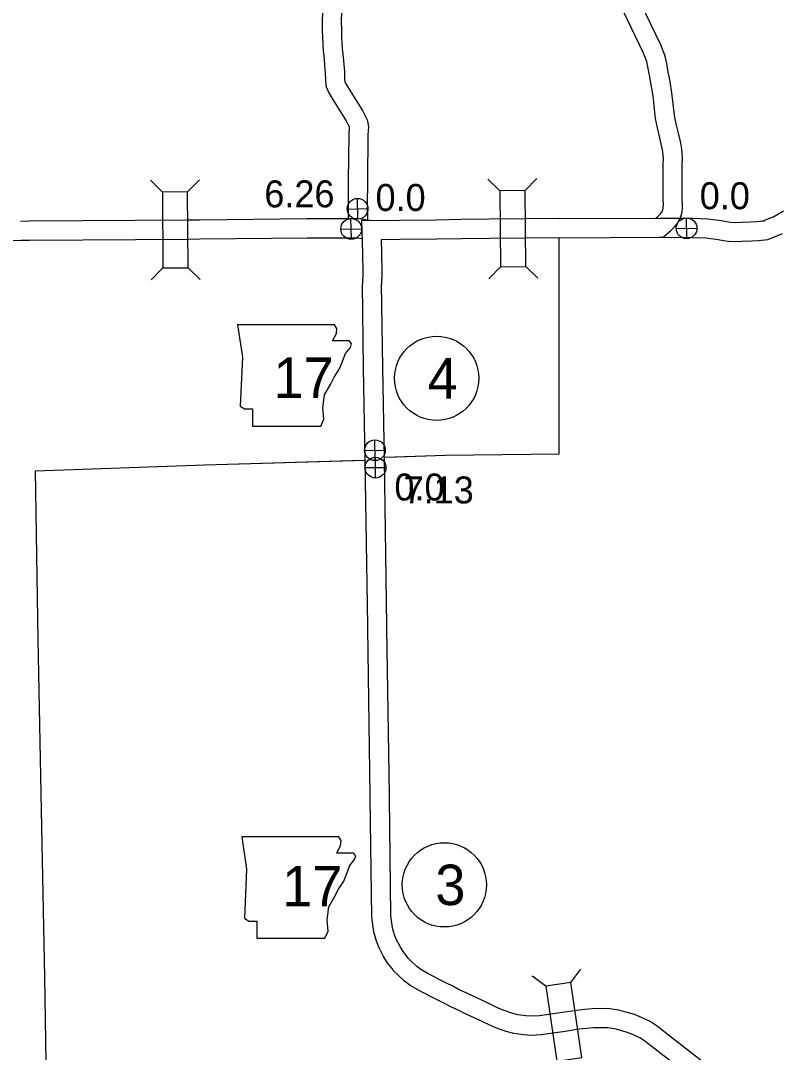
# Model space of a CAD drawing. Extents: x -939622 to -934222, y 1383701 to 1385301.
# Drawn here: x -936018.09 to -935982.29, y 1384265.52 to 1384314.02 of the extents above; entities that cross this region are included whole.
import ezdxf

# ---------------------------------------------------------------- set-up
doc = ezdxf.new("R2010")
doc.units = 0
for name, color, linetype in [('Level 10', 7, 'Continuous'), ('Level 2', 7, 'Continuous'), ('Level 20', 7, 'Continuous'), ('Level 21', 7, 'Continuous'), ('Level 25', 7, 'Continuous'), ('Level 26', 7, 'Continuous'), ('Level 27', 7, 'Continuous')]:
    doc.layers.add(name, color=color, linetype=linetype)

msp = doc.modelspace()

# ---------------------------------------------------------------- linework, layer by layer
at = {"layer": 'Level 10'}
for points in [[(-935987.886, 1384303.838), (-935987.523, 1384304.154), (-935987.335, 1384304.347), (-935987.228, 1384304.47), (-935987.13, 1384304.636), (-935987.096, 1384304.725), (-935987.042, 1384304.864), (-935986.996, 1384305.035), (-935986.984, 1384305.227), (-935986.981, 1384305.396), (-935986.993, 1384305.643), (-935986.993, 1384306.438), (-935986.99, 1384307.238), (-935986.976, 1384307.551), (-935986.995, 1384307.8), (-935987.029, 1384308.086), (-935987.081, 1384308.339), (-935987.17, 1384308.725), (-935987.277, 1384309.172), (-935987.352, 1384309.557), (-935987.416, 1384310.115), (-935987.474, 1384310.62), (-935987.565, 1384311.155), (-935987.65, 1384311.616), (-935987.721, 1384312.013), (-935987.79, 1384312.358), (-935988.005, 1384312.886), (-935988.942, 1384314.824)], [(-936003.905, 1384314.429), (-936003.919, 1384313.962), (-936003.916, 1384313.595), (-936003.903, 1384313.205), (-936003.868, 1384312.609), (-936003.828, 1384312.242), (-936003.802, 1384311.89), (-936003.774, 1384311.573), (-936003.768, 1384311.212), (-936003.752, 1384311.053), (-936003.734, 1384310.914), (-936003.604, 1384310.625), (-936003.445, 1384310.366), (-936002.898, 1384309.486), (-936002.792, 1384309.317), (-936002.691, 1384309.124), (-936002.669, 1384309.077), (-936002.651, 1384308.979), (-936002.673, 1384308.691), (-936002.694, 1384306.51), (-936002.698, 1384305.286), (-936002.691, 1384304.726)], [(-936003.004, 1384314.443), (-936003.019, 1384313.952), (-936003.016, 1384313.614), (-936003.004, 1384313.247), (-936002.971, 1384312.684), (-936002.932, 1384312.325), (-936002.905, 1384311.963), (-936002.874, 1384311.62), (-936002.868, 1384311.264), (-936002.858, 1384311.16), (-936002.807, 1384311.047), (-936002.68, 1384310.839), (-936002.135, 1384309.962), (-936002.012, 1384309.766), (-936001.883, 1384309.521), (-936001.81, 1384309.362), (-936001.794, 1384309.294), (-936001.745, 1384309.028), (-936001.773, 1384308.653), (-936001.794, 1384306.504), (-936001.798, 1384305.291), (-936001.79, 1384304.684)], [(-935988.227, 1384304.734), (-935988.141, 1384304.809), (-935987.997, 1384304.957), (-935987.962, 1384304.998), (-935987.943, 1384305.029), (-935987.935, 1384305.051), (-935987.898, 1384305.146), (-935987.888, 1384305.182), (-935987.883, 1384305.261), (-935987.881, 1384305.381), (-935987.893, 1384305.621), (-935987.893, 1384306.439), (-935987.89, 1384307.259), (-935987.878, 1384307.536), (-935987.891, 1384307.713), (-935987.918, 1384307.942), (-935987.96, 1384308.148), (-935988.046, 1384308.519), (-935988.157, 1384308.982), (-935988.242, 1384309.419), (-935988.31, 1384310.011), (-935988.366, 1384310.493), (-935988.451, 1384310.998), (-935988.536, 1384311.455), (-935988.605, 1384311.846), (-935988.655, 1384312.097), (-935988.828, 1384312.52), (-935989.758, 1384314.446)], [(-935982.686, 1384304.82), (-935982.22, 1384305.088)], [(-935982.686, 1384304.82), (-935982.317, 1384305.033)], [(-936001.546, 1384304.613), (-936002.205, 1384304.697), (-936004.628, 1384304.701), (-936009.678, 1384304.648), (-936010.22, 1384304.639), (-936017.671, 1384304.589), (-936018.104, 1384304.584)], [(-935998.542, 1384304.645), (-936000.278, 1384304.634), (-936002.066, 1384304.61), (-936002.024, 1384303.093), (-936002.015, 1384302.185), (-936002.023, 1384301.629)], [(-935992.779, 1384304.715), (-935996.051, 1384304.682), (-935997.379, 1384304.666), (-935998.547, 1384304.645)], [(-935992.776, 1384304.715), (-935988.052, 1384304.737), (-935986.505, 1384304.729), (-935985.792, 1384304.712), (-935985.166, 1384304.622), (-935984.915, 1384304.576), (-935984.728, 1384304.549), (-935984.491, 1384304.539), (-935984.228, 1384304.551), (-935983.778, 1384304.569), (-935983.48, 1384304.582), (-935983.127, 1384304.617)], [(-935992.776, 1384304.715), (-935988.226, 1384304.736)], [(-935987.087, 1384304.732), (-935986.505, 1384304.729), (-935985.792, 1384304.712), (-935985.166, 1384304.622), (-935984.915, 1384304.576), (-935984.728, 1384304.549), (-935984.491, 1384304.539), (-935984.228, 1384304.551), (-935983.778, 1384304.569), (-935983.48, 1384304.582), (-935983.193, 1384304.61)], [(-935983.193, 1384304.61), (-935982.687, 1384304.82)], [(-935983.193, 1384304.61), (-935982.687, 1384304.82)], [(-935982.972, 1384303.728), (-935982.286, 1384304.011)], [(-935982.971, 1384303.728), (-935982.286, 1384304.011)], [(-936002.062, 1384303.772), (-936002.264, 1384303.798), (-936004.624, 1384303.801), (-936009.665, 1384303.748), (-936010.21, 1384303.739), (-936017.663, 1384303.689), (-936018.089, 1384303.684), (-936025.493, 1384303.542)], [(-935998.536, 1384303.745), (-936000.269, 1384303.734), (-936001.141, 1384303.723), (-936001.124, 1384303.111), (-936001.115, 1384302.184), (-936001.123, 1384301.617)], [(-935992.769, 1384303.815), (-935996.041, 1384303.782), (-935997.366, 1384303.766), (-935998.532, 1384303.746)], [(-935992.772, 1384303.815), (-935988.052, 1384303.837), (-935986.518, 1384303.829), (-935985.867, 1384303.813), (-935985.311, 1384303.733), (-935985.06, 1384303.688), (-935984.812, 1384303.651), (-935984.49, 1384303.638), (-935984.19, 1384303.651), (-935983.74, 1384303.67), (-935983.415, 1384303.684), (-935982.972, 1384303.728)], [(-935992.772, 1384303.815), (-935988.054, 1384303.837)], [(-935988.054, 1384303.837), (-935988.052, 1384303.837), (-935987.882, 1384303.836)], [(-935987.882, 1384303.836), (-935986.518, 1384303.829), (-935985.867, 1384303.813), (-935985.311, 1384303.733), (-935985.06, 1384303.688), (-935984.812, 1384303.651), (-935984.49, 1384303.638), (-935984.19, 1384303.651), (-935983.74, 1384303.67), (-935983.415, 1384303.684), (-935982.973, 1384303.728)], [(-936001.893, 1384293.374), (-936001.97, 1384297.697), (-936002.023, 1384301.617)], [(-936000.993, 1384293.39), (-936001.07, 1384297.711), (-936001.123, 1384301.629)], [(-935997.338, 1384267.412), (-935997.533, 1384267.51), (-935997.868, 1384267.659), (-935998.166, 1384267.82), (-935998.514, 1384267.993), (-935998.767, 1384268.124), (-935999.421, 1384268.456), (-935999.775, 1384268.669), (-936000.047, 1384268.869), (-936000.366, 1384269.165), (-936000.56, 1384269.358), (-936000.632, 1384269.461), (-936000.86, 1384269.753), (-936001.045, 1384270.058), (-936001.235, 1384270.436), (-936001.37, 1384270.746), (-936001.491, 1384271.195), (-936001.585, 1384271.883), (-936001.661, 1384277.491), (-936001.658, 1384277.611), (-936001.776, 1384285.45), (-936001.779, 1384285.577), (-936001.893, 1384293.375)], [(-936001.443, 1384293.382), (-936001.433, 1384293.49)], [(-935996.93, 1384268.214), (-935997.146, 1384268.324), (-935997.472, 1384268.467), (-935997.751, 1384268.618), (-935998.107, 1384268.796), (-935998.357, 1384268.925), (-935998.984, 1384269.244), (-935999.276, 1384269.419), (-935999.473, 1384269.564), (-935999.743, 1384269.814), (-935999.868, 1384269.939), (-935999.908, 1384269.996), (-936000.118, 1384270.265), (-936000.257, 1384270.494), (-936000.42, 1384270.818), (-936000.519, 1384271.045), (-936000.607, 1384271.373), (-936000.686, 1384271.951), (-936000.761, 1384277.485), (-936000.758, 1384277.606), (-936000.876, 1384285.467), (-936000.879, 1384285.594), (-936000.993, 1384293.388)], [(-935984.296, 1384263.735), (-935988.222, 1384266.784), (-935988.505, 1384266.971), (-935988.91, 1384267.167), (-935989.231, 1384267.297), (-935989.637, 1384267.419), (-935989.98, 1384267.508), (-935990.41, 1384267.567), (-935990.789, 1384267.584), (-935991.224, 1384267.569), (-935991.566, 1384267.542), (-935991.964, 1384267.499), (-935992.621, 1384267.401), (-935993.704, 1384267.24), (-935994.087, 1384267.223), (-935994.351, 1384267.238), (-935994.723, 1384267.294), (-935995.007, 1384267.369), (-935995.359, 1384267.493), (-935995.639, 1384267.609), (-935996.017, 1384267.79), (-935996.945, 1384268.221)], [(-935984.845, 1384263.021), (-935988.746, 1384266.051), (-935988.951, 1384266.187), (-935989.276, 1384266.344), (-935989.53, 1384266.448), (-935989.879, 1384266.552), (-935990.155, 1384266.623), (-935990.492, 1384266.67), (-935990.793, 1384266.684), (-935991.173, 1384266.67), (-935991.483, 1384266.645), (-935991.85, 1384266.607), (-935992.488, 1384266.511), (-935993.619, 1384266.343), (-935994.093, 1384266.322), (-935994.443, 1384266.342), (-935994.905, 1384266.412), (-935995.271, 1384266.508), (-935995.681, 1384266.652), (-935996.006, 1384266.787), (-935996.401, 1384266.976), (-935997.324, 1384267.405)]]:
    msp.add_lwpolyline(points, dxfattribs=at)
at = {"layer": 'Level 2'}
for points in [[(-935992.78, 1384302.003), (-935992.775, 1384303.815)], [(-935992.78, 1384302.003), (-935992.776, 1384303.652)], [(-935998.114, 1384293.599), (-935992.772, 1384293.651), (-935992.78, 1384302.003)], [(-935998.114, 1384293.599), (-935992.772, 1384293.651), (-935992.78, 1384302.003)], [(-936016.632, 1384253.15), (-936016.837, 1384261.087), (-936016.96, 1384269.06), (-936017.118, 1384276.913), (-936017.263, 1384284.923), (-936017.401, 1384292.854), (-936009.43, 1384293.14), (-936001.885, 1384293.368)], [(-936016.632, 1384253.15), (-936016.837, 1384261.087), (-936016.96, 1384269.06), (-936017.118, 1384276.913), (-936017.263, 1384284.923), (-936017.401, 1384292.854), (-936009.43, 1384293.14), (-936001.984, 1384293.365)], [(-936000.994, 1384293.505), (-935998.114, 1384293.599)], [(-936000.902, 1384293.508), (-935998.114, 1384293.599)]]:
    msp.add_lwpolyline(points, dxfattribs=at)
at = {"layer": 'Level 20'}
for p, q in [((-936011.43, 1384305.963), (-936011.993, 1384306.519)), ((-936010.242, 1384305.971), (-936009.685, 1384306.535)), ((-935995.565, 1384306.019), (-935996.131, 1384306.573)), ((-935994.377, 1384306.031), (-935993.823, 1384306.597)), ((-935995.529, 1384302.455), (-935996.083, 1384301.889)), ((-935994.341, 1384302.467), (-935993.775, 1384301.913)), ((-936011.406, 1384302.399), (-936011.962, 1384301.835)), ((-936010.218, 1384302.407), (-936009.654, 1384301.851)), ((-935993.405, 1384268.631), (-935994.041, 1384269.103)), ((-935992.23, 1384268.806), (-935991.758, 1384269.442))]:
    msp.add_line(p, q, dxfattribs=at)
for points in [[(-936011.43, 1384305.963), (-936011.406, 1384302.399), (-936010.218, 1384302.407), (-936010.242, 1384305.971)], [(-935995.565, 1384306.019), (-935995.529, 1384302.455), (-935994.341, 1384302.467), (-935994.377, 1384306.031)], [(-935993.405, 1384268.631), (-935992.88, 1384265.106), (-935991.705, 1384265.281), (-935992.23, 1384268.806)]]:
    msp.add_lwpolyline(points, close=True, dxfattribs=at)
at = {"layer": 'Level 21'}
for points in [[(-936007.897, 1384299.727), (-936007.669, 1384298.204), (-936007.771, 1384295.895), (-936007.567, 1384295.768), (-936007.187, 1384295.768), (-936007.187, 1384294.956), (-936003.989, 1384294.956), (-936003.837, 1384295.286), (-936003.888, 1384295.819), (-936003.812, 1384296.428), (-936003.533, 1384296.91), (-936003.355, 1384297.265), (-936003.101, 1384297.646), (-936002.949, 1384298.052), (-936002.822, 1384298.382), (-936002.594, 1384298.661), (-936002.543, 1384298.838), (-936002.644, 1384298.965), (-936003.431, 1384298.965), (-936003.253, 1384299.321), (-936003.228, 1384299.549), (-936003.333, 1384299.724)], [(-936007.698, 1384275.656), (-936007.469, 1384274.133), (-936007.571, 1384271.824), (-936007.368, 1384271.697), (-936006.987, 1384271.697), (-936006.987, 1384270.885), (-936003.79, 1384270.885), (-936003.637, 1384271.215), (-936003.688, 1384271.748), (-936003.612, 1384272.357), (-936003.333, 1384272.839), (-936003.155, 1384273.194), (-936002.901, 1384273.575), (-936002.749, 1384273.981), (-936002.622, 1384274.311), (-936002.394, 1384274.59), (-936002.343, 1384274.768), (-936002.445, 1384274.895), (-936003.231, 1384274.895), (-936003.054, 1384275.25), (-936003.028, 1384275.478), (-936003.134, 1384275.654)]]:
    msp.add_lwpolyline(points, close=True, dxfattribs=at)
at = {"layer": 'Level 26'}
for p, q in [((-936002.243, 1384304.687), (-936002.265, 1384305.663)), ((-936002.742, 1384305.164), (-936001.766, 1384305.186)), ((-936002.542, 1384303.743), (-936002.564, 1384304.719)), ((-935986.776, 1384303.772), (-935986.799, 1384304.748)), ((-936003.041, 1384304.22), (-936002.065, 1384304.242)), ((-935987.276, 1384304.249), (-935986.299, 1384304.271)), ((-936001.427, 1384293.338), (-936001.45, 1384294.314)), ((-936001.926, 1384293.815), (-936000.95, 1384293.837)), ((-936001.41, 1384292.521), (-936001.41, 1384293.496)), ((-936001.897, 1384293.009), (-936000.922, 1384293.009))]:
    msp.add_line(p, q, dxfattribs=at)
for centre, radius in [((-936002.254, 1384305.175), 0.488), ((-936002.553, 1384304.231), 0.488), ((-935986.787, 1384304.26), 0.488), ((-936001.438, 1384293.826), 0.488), ((-936001.41, 1384293.009), 0.487)]:
    msp.add_circle(centre, radius, dxfattribs=at)
at = {"layer": 'Level 27'}
for centre in [(-935998.537, 1384297.209), (-935998.174, 1384273.397)]:
    msp.add_circle(centre, 1.98, dxfattribs=at)

# ---------------------------------------------------------------- texts
at = {"layer": 'Level 21'}
for p in [(-936006.209, 1384296.287), (-936005.801, 1384272.388)]:
    msp.add_text('17', height=1.9008, dxfattribs=at).set_placement(p)
at = {"layer": 'Level 25'}
for s, p in [('6.26', (-936006.639, 1384305.245)), ('0.0', (-936001.41, 1384305.075)), ('0.0', (-935986.17, 1384305.158)), ('0.0', (-936000.523, 1384291.465)), ('7.13', (-936000.09, 1384291.327))]:
    msp.add_text(s, height=1.2672, dxfattribs=at).set_placement(p)
at = {"layer": 'Level 27'}
for s, p in [('4', (-935998.962, 1384296.259)), ('3', (-935998.599, 1384272.447))]:
    msp.add_text(s, height=1.901, dxfattribs=at).set_placement(p)

doc.saveas('drawing.dxf')
